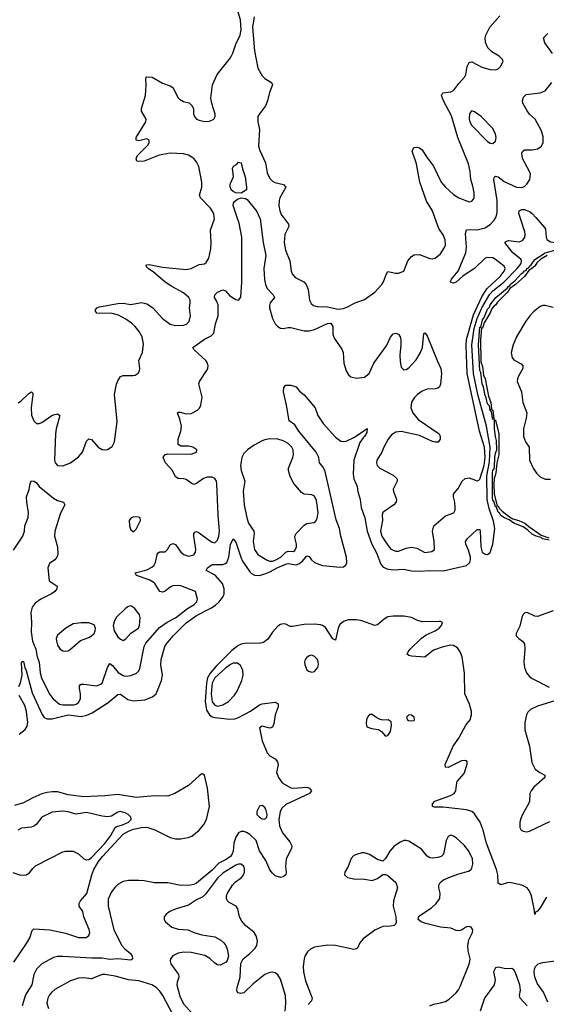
# Model space of a CAD drawing. Header units: inches. Extents: x 1449094 to 1618372, y 389908 to 534307.
# Tile 267 of 494: x 1593321 to 1597338, y 424002 to 431508. Entities that reach past the tile are written whole.
import ezdxf

# ---------------------------------------------------------------- set-up
doc = ezdxf.new("R2010")
doc.units = ezdxf.units.IN
doc.header["$MEASUREMENT"] = 0
doc.layers.add('B5492', color=7, linetype='Continuous')
doc.layers.add('B5493', color=7, linetype='Continuous')

msp = doc.modelspace()

# ---------------------------------------------------------------- linework, layer by layer
at = {"layer": 'B5492', "color": 5}
for points, elevation in [([(1593274.9, 427465.1), (1593345, 427570), (1593357.2, 427610), (1593361.5, 427650), (1593386.6, 427713.4), (1593388.1, 427750), (1593375.1, 427830), (1593373.6, 427870), (1593393.7, 427926.3), (1593401, 427970), (1593410, 427992.4), (1593433, 427990), (1593450, 427977.6), (1593469.1, 427949.1), (1593579.7, 427859.7), (1593610, 427842), (1593656, 427830), (1593664.9, 427810), (1593632.7, 427747.3), (1593588.4, 427610), (1593587.3, 427570), (1593610.4, 427490), (1593612.2, 427430), (1593604.4, 427410), (1593589.1, 427390.9), (1593550, 427361.6), (1593536.9, 427330), (1593546, 427230), (1593607.3, 427190), (1593605.5, 427170), (1593590.5, 427150), (1593563.8, 427130), (1593482.4, 427090), (1593440.7, 427059.3), (1593416.5, 427030), (1593405.2, 426990), (1593411.6, 426911.6), (1593410, 426842), (1593419.5, 426770), (1593445.5, 426710), (1593455.8, 426650), (1593470.1, 426610), (1593478.6, 426530), (1593488.3, 426490), (1593550, 426366.4), (1593576, 426330), (1593624.4, 426290), (1593650, 426284.4), (1593735, 426285), (1593752.8, 426290), (1593770, 426303.2), (1593784.6, 426330), (1593786, 426370), (1593776.8, 426410), (1593777.7, 426430), (1593782.9, 426437.1), (1593790, 426442.3), (1593810, 426442.3), (1593910, 426431), (1593938.4, 426441.6), (1593950, 426450.4), (1593990, 426568.4), (1594010, 426599.3), (1594030, 426584.9), (1594071.6, 426531.6), (1594110, 426508.1), (1594130, 426504.8), (1594170, 426509.4), (1594213.5, 426526.5), (1594230, 426544.2), (1594237.8, 426562.2), (1594271.4, 426728.6), (1594284.1, 426755.9), (1594386.4, 426873.6), (1594445.6, 426914.4), (1594510, 426947.2), (1594601.9, 427018.1), (1594651.1, 427050), (1594672.6, 427070), (1594678.7, 427090), (1594662, 427150), (1594550, 427192.1), (1594530, 427195.3), (1594490, 427190.9), (1594470, 427183.1), (1594430, 427152.4), (1594410, 427143.1), (1594390, 427148), (1594351.8, 427210), (1594340.3, 427220.3), (1594310, 427237.5), (1594212.3, 427270), (1594202.7, 427290), (1594290, 427314.1), (1594330, 427333.8), (1594347.8, 427350), (1594358.3, 427370), (1594368.9, 427431.1), (1594377.1, 427442.9), (1594390, 427450.3), (1594430, 427452.2), (1594449.8, 427470.2), (1594470, 427504.9), (1594490, 427514.4), (1594510, 427506.4), (1594550.3, 427450), (1594572.4, 427430), (1594610, 427418.9), (1594650.5, 427429.5), (1594663.1, 427450), (1594665, 427470), (1594649.8, 427570), (1594649.8, 427590.2), (1594658, 427602), (1594670, 427605.7), (1594690, 427596.9), (1594770, 427536.6), (1594790, 427525.4), (1594810, 427520.9), (1594830, 427539.5), (1594841.2, 427570), (1594845.9, 427610), (1594834, 427734), (1594825.7, 427970), (1594821.6, 427990), (1594810, 428009.7), (1594790, 428019.8), (1594750, 428020.2), (1594722, 428010), (1594670, 427972.6), (1594650, 427965.6), (1594630, 427974.3), (1594590, 428002.7), (1594570, 428008.5), (1594529, 428010), (1594510, 428022.7), (1594487.6, 428070), (1594433.6, 428130), (1594416, 428170), (1594429, 428190), (1594450, 428197.3), (1594630, 428195.5), (1594669, 428210), (1594673.2, 428230), (1594642, 428250), (1594610, 428256.2), (1594550, 428257.2), (1594529.4, 428269.4), (1594529.5, 428309.5), (1594549.8, 428370.2), (1594554.6, 428410), (1594543.5, 428463.5), (1594524.5, 428510), (1594530, 428515.5), (1594544.9, 428515.1), (1594590, 428502.8), (1594630, 428504.6), (1594678.4, 428530), (1594693.6, 428546.4), (1594704, 428570), (1594712.6, 428630), (1594687.5, 428732.5), (1594692.3, 428750), (1594746.3, 428830), (1594756.3, 428850), (1594758.9, 428870), (1594754.3, 428890), (1594742.2, 428910), (1594651.5, 428990), (1594640.7, 429010), (1594730, 429072.4), (1594782.9, 429097.1), (1594801.7, 429118.3), (1594813.5, 429190), (1594835.1, 429250), (1594834.5, 429334.5), (1594823.6, 429363.6), (1594807, 429390), (1594809.3, 429410), (1594830, 429430.4), (1594870, 429448), (1594890, 429440.5), (1594923.9, 429403.9), (1594970, 429374.9), (1594990, 429370.5), (1595006.9, 429393.1), (1595014.4, 429505.6), (1595015.1, 429850), (1594995.9, 429955.9), (1594980.7, 430000)], 460), ([(1593310, 428587.2), (1593330, 428599.5), (1593390, 428657.6), (1593412, 428670), (1593421, 428661), (1593422.4, 428650), (1593409.1, 428550), (1593411.9, 428491.9), (1593430, 428450.4), (1593450, 428430.4), (1593470, 428428.7), (1593490, 428437.4), (1593567.8, 428490), (1593590, 428498.3), (1593610, 428502.4), (1593627.7, 428490), (1593598.5, 428390), (1593593.4, 428350), (1593587.8, 428150), (1593593, 428130), (1593610, 428110.6), (1593650, 428107), (1593710, 428128.7), (1593770, 428174.4), (1593799.7, 428210), (1593830, 428294.8), (1593850, 428313.4), (1593870, 428306.4), (1593921.1, 428250), (1593950, 428230.3), (1593970, 428227.8), (1593990, 428231.7), (1594026.5, 428253.5), (1594044.4, 428290), (1594065.4, 428445.4), (1594045.2, 428650), (1594061, 428730), (1594070, 428754), (1594091.3, 428788.7), (1594110, 428795.8), (1594185.3, 428794.7), (1594201.7, 428798.3), (1594226.1, 428813.9), (1594234.7, 428830), (1594236.8, 428850), (1594229.7, 428910), (1594257.4, 428970), (1594265, 429035), (1594255.2, 429090), (1594233.4, 429130), (1594201.7, 429170), (1594174.5, 429194.5), (1594130, 429225.3), (1594074.7, 429254.7), (1594027.1, 429267.1), (1593908.7, 429270), (1593898, 429290), (1593909.7, 429310.3), (1593930, 429318.7), (1594070, 429345), (1594110, 429346.9), (1594170, 429337.3), (1594250, 429351), (1594290, 429341.3), (1594312.3, 429330), (1594337.5, 429310), (1594410, 429229.2), (1594470, 429187.1), (1594510, 429175.5), (1594570, 429178.2), (1594594, 429186), (1594613.6, 429206.4), (1594623.2, 429250), (1594615.7, 429310), (1594622.5, 429350), (1594620.8, 429370), (1594611, 429391), (1594570, 429426.4), (1594477.5, 429477.5), (1594429.5, 429509.5), (1594342.1, 429582.1), (1594301.6, 429610), (1594284.5, 429630), (1594290, 429638.8), (1594310, 429641.3), (1594410, 429621.5), (1594590, 429603.5), (1594630, 429612.1), (1594690, 429642.6), (1594730, 429646.4), (1594744.2, 429655.8), (1594763.5, 429690), (1594777.9, 429762.1), (1594780.6, 429810), (1594776.3, 429903.7), (1594806.3, 429990), (1594805.4, 430000)], 480), ([(1593314.3, 426425.7), (1593327.5, 426452.5), (1593339.2, 426510), (1593334.6, 426605.4), (1593344, 426616), (1593350, 426616), (1593359.5, 426570), (1593370, 426546), (1593417.4, 426377.4), (1593491.7, 426211.7), (1593509.2, 426189.2), (1593530, 426178.6), (1593570, 426177.3), (1593690, 426208.2), (1593790, 426197.2), (1593834.1, 426205.9), (1593875.1, 426224.9), (1593996.7, 426303.3), (1594070, 426362.6), (1594090, 426367.2), (1594146.5, 426326.5), (1594190, 426314.4), (1594276.4, 426323.6), (1594333.8, 426346.2), (1594361.2, 426370), (1594403.4, 426470), (1594410.8, 426510.8), (1594399.1, 426590), (1594401.5, 426630), (1594428.7, 426730), (1594442.2, 426750), (1594490.9, 426810), (1594590.6, 426910), (1594670, 426966.2), (1594778.5, 427021.5), (1594815.1, 427044.9), (1594843.2, 427070), (1594873.2, 427110), (1594880.2, 427130), (1594881.3, 427170), (1594867.2, 427210), (1594813, 427273), (1594744.5, 427310), (1594753, 427330), (1594790, 427355.6), (1594870, 427354.6), (1594890, 427361.4), (1594900.3, 427370), (1594916.9, 427410), (1594930, 427506.8), (1594950, 427550.8), (1594970, 427523.8), (1595006.7, 427410), (1595020.5, 427380.5), (1595077.7, 427297.7), (1595090, 427285.2), (1595113.2, 427273.2), (1595150, 427271.3), (1595190, 427282.8), (1595230, 427297.9), (1595290, 427331.2), (1595350, 427357.7), (1595370, 427361.3), (1595430, 427353.1), (1595450, 427360.1), (1595479.2, 427380.8), (1595510, 427421.8), (1595530, 427415.8), (1595546.1, 427390), (1595570, 427370), (1595630, 427347.3), (1595766.7, 427333.3), (1595790, 427338.2), (1595809.1, 427350.9), (1595816.2, 427370), (1595812.8, 427410), (1595770.4, 427570.4), (1595759.9, 427630), (1595734.5, 427694.5), (1595650, 428064.7), (1595636.2, 428096.2), (1595608.5, 428130), (1595602.9, 428170), (1595582.2, 428210), (1595449.8, 428370), (1595418.8, 428418.8), (1595377.2, 428450), (1595357.4, 428570), (1595334, 428670), (1595336.5, 428703.5), (1595350, 428721), (1595390, 428720.5), (1595431, 428710), (1595456.4, 428676.4), (1595490, 428646.8), (1595574.8, 428550), (1595595.8, 428490), (1595634.6, 428430), (1595730, 428324.6), (1595770, 428294.3), (1595790, 428291.6), (1595810, 428296), (1595874.7, 428325.3), (1595970.5, 428390.5), (1595970, 428362), (1595952.2, 428330), (1595939.9, 428320.1), (1595915.9, 428284.1), (1595869.5, 428150.5), (1595863.6, 428043.6), (1595870, 428007.7), (1595894.3, 427950), (1595899.1, 427910), (1595916.9, 427850), (1595924.5, 427790), (1595952.8, 427710), (1595970.1, 427609.9), (1596007.8, 427510), (1596043.4, 427443.4), (1596076.3, 427356.3), (1596090, 427336.3), (1596122.6, 427322.6), (1596170, 427315.1), (1596250, 427318.1), (1596310, 427307.7), (1596370, 427304.1), (1596450, 427308.6), (1596550, 427305.7), (1596730, 427347.9), (1596753.3, 427370), (1596759.4, 427390), (1596758.7, 427410), (1596743.8, 427463.8), (1596724, 427510), (1596721.3, 427530), (1596735.1, 427550), (1596810, 427621.6), (1596830, 427621), (1596832.4, 427612.4), (1596837.5, 427490), (1596849.1, 427450), (1596872.4, 427432.4), (1596890, 427431.3), (1596910, 427445.5), (1596930.9, 427510), (1596944.8, 427630), (1596935.4, 427684.6), (1596901.9, 427781.9), (1596886.1, 427850), (1596884.7, 428030), (1596903.9, 428136.1), (1596908.8, 428248.8), (1596880.7, 428410), (1596816.3, 428650), (1596783.3, 428810), (1596770.3, 429030), (1596786.6, 429153.4), (1596809.7, 429230.3), (1596845, 429310), (1596905.9, 429414.1), (1596930, 429440.3), (1597012.8, 429507.2), (1597115.9, 429610), (1597145.3, 429650), (1597149.1, 429670), (1597142.1, 429682.1), (1597081.7, 429730), (1597022.4, 429810), (1597030, 429817), (1597050, 429823.2), (1597130, 429814), (1597156, 429824), (1597173.6, 429846.4), (1597177.4, 429870), (1597174.6, 429890), (1597137.1, 430000)], 440), ([(1595151.4, 430000), (1595156.2, 429990), (1595177.4, 429810), (1595199.1, 429710), (1595182.5, 429610), (1595187.2, 429527.2), (1595195.9, 429490), (1595210, 429458), (1595254.4, 429410), (1595264.9, 429390), (1595231.5, 429348.5), (1595226.2, 429330), (1595226.8, 429310), (1595248.7, 429230), (1595270, 429190.3), (1595290, 429167.8), (1595310, 429156), (1595330, 429153.4), (1595370, 429161.1), (1595390, 429160.3), (1595490, 429136.5), (1595530, 429134.6), (1595570, 429145.7), (1595670, 429192.3), (1595694, 429194), (1595708.8, 429170), (1595710.3, 429110.3), (1595719.9, 429079.9), (1595777.1, 428997.1), (1595787.2, 428970), (1595793, 428890), (1595810, 428830.5), (1595830, 428800.4), (1595846.5, 428786.5), (1595890, 428775.3), (1595950, 428782.8), (1595985.4, 428810), (1596023.1, 428890), (1596118, 429022), (1596150, 429086.8), (1596170, 429114), (1596190, 429118), (1596210, 429110.4), (1596223.8, 429090), (1596228.5, 429068.5), (1596228.8, 429028.8), (1596220.7, 428950), (1596221.8, 428901.8), (1596230, 428858.8), (1596250, 428838.4), (1596270, 428841.1), (1596290, 428853.1), (1596345.8, 428914.2), (1596379.2, 428970), (1596392.6, 429010), (1596404.1, 429115.9), (1596410, 429121), (1596430, 429097.3), (1596504.6, 428910), (1596533.7, 428850), (1596539.5, 428810), (1596531.8, 428730), (1596523, 428710), (1596510, 428698.4), (1596490, 428693), (1596430, 428691.7), (1596390, 428675.3), (1596354.3, 428650), (1596330, 428624.4), (1596310, 428591.5), (1596305.4, 428550), (1596319.3, 428510), (1596360.8, 428460.8), (1596519.3, 428350), (1596528.4, 428330), (1596528, 428310), (1596511.6, 428288.4), (1596490, 428286.3), (1596470, 428291.2), (1596370, 428337.5), (1596230, 428367.9), (1596190, 428363.9), (1596157.2, 428342.8), (1596130.9, 428309.1), (1596099.1, 428250), (1596083.6, 428210), (1596046, 428150), (1596042.3, 428130), (1596047.2, 428110), (1596066.7, 428090), (1596170, 428036.1), (1596198, 428010), (1596199.3, 427999.3), (1596200.3, 427990), (1596170.3, 427930), (1596172.8, 427910), (1596195.3, 427850), (1596192, 427830), (1596175.8, 427810), (1596100.9, 427759.1), (1596091.7, 427750), (1596086.6, 427733.4), (1596089.3, 427690), (1596072.6, 427610), (1596084.2, 427570), (1596110, 427527.9), (1596150, 427475.3), (1596170, 427462.8), (1596190, 427457.2), (1596210, 427457.5), (1596270, 427480.2), (1596310, 427487.6), (1596350, 427478), (1596410, 427447.2), (1596465.8, 427454.2), (1596486, 427470), (1596482, 427530), (1596468.4, 427610), (1596478.8, 427650), (1596570, 427724.7), (1596631.8, 427748.2), (1596641.5, 427770), (1596643.5, 427790), (1596639.8, 427830), (1596629.8, 427870), (1596630.8, 427890), (1596638.3, 427901.7), (1596666.4, 427933.6), (1596695.6, 427990), (1596718.4, 428010), (1596750, 428014.7), (1596810, 427991.6), (1596822, 427998), (1596830, 428006), (1596862.7, 428110), (1596871, 428170), (1596867.2, 428250), (1596829, 428370), (1596734.2, 428810), (1596726.9, 429026.9), (1596729.2, 429070), (1596782, 429258), (1596846.2, 429393.8), (1596883.9, 429456.1), (1596986.8, 429550), (1597015.9, 429590), (1597023.1, 429610), (1597016.3, 429630), (1596950, 429679.7), (1596930, 429691.1), (1596890, 429695.4), (1596870, 429689.6), (1596790, 429612.1), (1596704.7, 429555.3), (1596650, 429507.4), (1596630, 429498.7), (1596610, 429505.2), (1596607.3, 429510), (1596614, 429530), (1596666.3, 429590), (1596722.6, 429730), (1596727.9, 429772.1), (1596721.6, 429878.4), (1596730, 429904.9), (1596750, 429908.3), (1596810, 429905.3), (1596870, 429920.9), (1596912.2, 429950), (1596939.6, 429980.4), (1596951.8, 430000)], 460), ([(1595333.4, 430000), (1595372.4, 429950), (1595374, 429930), (1595344.1, 429870), (1595338.2, 429810), (1595349.4, 429750), (1595381.8, 429670), (1595392.4, 429590), (1595399, 429570), (1595422.9, 429542.9), (1595489.5, 429509.5), (1595506.4, 429490), (1595520.9, 429450), (1595531.3, 429370), (1595544.8, 429344.8), (1595563.1, 429330), (1595590, 429321), (1595670, 429318.3), (1595750, 429301.7), (1595790, 429305.5), (1595822, 429318), (1595879.5, 429350), (1595950, 429375.5), (1596028.6, 429431.4), (1596083.9, 429490), (1596095.6, 429510), (1596115.1, 429564.9), (1596130, 429587.7), (1596190, 429574.6), (1596210, 429574.3), (1596249.8, 429590.2), (1596282.7, 429670), (1596310, 429703.1), (1596330, 429714), (1596370, 429718.4), (1596450, 429688), (1596470, 429685.8), (1596490, 429690.3), (1596530, 429722.3), (1596562.2, 429770), (1596568.3, 429790), (1596566.9, 429830), (1596550, 429867), (1596517, 429917), (1596487, 430000)], 480), ([(1597256.8, 430000), (1597324.1, 429924.1), (1597331.8, 429910), (1597335.6, 429850), (1597344.8, 429830), (1597370, 429815.2), (1597410, 429809.1), (1597570, 429813.7), (1597630, 429810.8), (1597690, 429818.5), (1597730, 429808), (1597750, 429812.2), (1597754.7, 429830), (1597752, 429870), (1597730, 429937), (1597695, 429995), (1597687.7, 430000)], 440), ([(1597343, 429710), (1597296.9, 429683.1), (1597265.3, 429654.7), (1597250, 429629.8), (1597228.2, 429610), (1597203.8, 429596.2), (1597170, 429549.8), (1597103.1, 429490), (1597060.5, 429459.5), (1597041.5, 429430), (1596964.7, 429355.3), (1596950, 429331.3), (1596937.3, 429322.7), (1596919.7, 429300.3), (1596910, 429273.6), (1596864.3, 429195.7), (1596850, 429155.6), (1596844.1, 429155.9), (1596835.1, 429070), (1596838.6, 428898.6), (1596850, 428864.9), (1596858.6, 428798.6), (1596870.9, 428769.1), (1596896.9, 428636.9), (1596913.8, 428590), (1596919, 428541), (1596912.7, 428532.7), (1596923.1, 428536.9), (1596930.7, 428530), (1596937.1, 428462.9), (1596930, 428459.3), (1596918.9, 428518.9), (1596910, 428529.3), (1596903.2, 428563.2), (1596890, 428579.7), (1596875.4, 428635.4), (1596870, 428639.7), (1596858.2, 428710), (1596849, 428731), (1596837.4, 428817.4), (1596830, 428832.7), (1596821.4, 429030), (1596830, 429162.6), (1596837.1, 429162.9), (1596850, 429220.9), (1596863.3, 429236.7), (1596890, 429302), (1596904.3, 429315.7), (1596910, 429333), (1596953.7, 429390), (1597039.6, 429460.4), (1597050, 429475), (1597059.7, 429480.3), (1597062.6, 429490), (1597099.3, 429520.7), (1597145, 429570), (1597160.6, 429579.4), (1597170, 429592.1), (1597183.3, 429596.7), (1597189.9, 429610), (1597203.3, 429616.7), (1597208.5, 429630), (1597221.3, 429638.7), (1597250, 429679), (1597327.6, 429730), (1597402, 429750)], 420), ([(1597390, 429313), (1597330, 429328.2), (1597310, 429328.2), (1597290, 429321.3), (1597239.5, 429280.5), (1597211, 429249), (1597182.3, 429210), (1597110, 429089.3), (1597084.6, 429030), (1597070.3, 428970), (1597076.4, 428930), (1597091.7, 428911.7), (1597144.6, 428884.6), (1597158, 428870), (1597158.7, 428850), (1597124.4, 428790), (1597117, 428770), (1597116, 428750), (1597148.2, 428670), (1597159.2, 428590), (1597187.9, 428510), (1597184.7, 428470), (1597164.3, 428390), (1597163.8, 428330), (1597178.5, 428290), (1597206.9, 428250), (1597209.4, 428150), (1597236.5, 428090), (1597262, 428050), (1597290, 428023.2), (1597330, 428006.4), (1597370, 428004.2)], 440), ([(1597359.8, 427539.8), (1597308, 427550), (1597299.4, 427559.4), (1597260.5, 427570), (1597230, 427586.3), (1597196.9, 427616.9), (1597161, 427641), (1597090, 427669.1), (1597055.4, 427695.4), (1597017.6, 427710), (1596990, 427729.2), (1596983.1, 427743.1), (1596970, 427754), (1596956.2, 427796.2), (1596950, 427794.7), (1596938, 427838), (1596930, 427839.8), (1596926.5, 427870), (1596926.6, 428050), (1596930, 428075.6), (1596938.2, 428081.8), (1596943.7, 428096.3), (1596945.6, 428170), (1596950, 428203.8), (1596959.2, 428230), (1596958.9, 428298.9), (1596950, 428329.2), (1596941.6, 428390), (1596943.7, 428456.3), (1596950, 428454.4), (1596974.8, 428350), (1596974.4, 428190), (1596960.2, 428130), (1596952.4, 428050), (1596939.7, 428010), (1596936.1, 427970), (1596939, 427890), (1596962.3, 427802.3), (1596970, 427800.3), (1596981, 427781), (1597001.2, 427761.2), (1597057.8, 427717.8), (1597083, 427703), (1597128.2, 427690), (1597174.9, 427670), (1597203.8, 427643.8), (1597298, 427578), (1597358, 427558)], 420), ([(1597390, 427001), (1597270, 426957.6), (1597250, 426961), (1597190.4, 426989.6), (1597172.8, 426987.2), (1597158.5, 426970), (1597150.2, 426950), (1597135.4, 426884.6), (1597108.7, 426830), (1597108.4, 426810), (1597127.3, 426790), (1597156.3, 426770), (1597170.4, 426750), (1597174, 426710), (1597164.9, 426610), (1597171.8, 426570), (1597187.4, 426530), (1597210, 426501.3), (1597230, 426485.7), (1597359.6, 426419.6)], 440), ([(1597340.1, 424819.9), (1597290, 424737), (1597270, 424712.7), (1597255.3, 424704.7), (1597250, 424686), (1597245.1, 424730), (1597223.5, 424830), (1597207.4, 424870), (1597190.5, 424890.5), (1597150, 424911.6), (1597070, 424928.5), (1597050, 424929.7), (1596990, 424913.6), (1596970, 424925.2), (1596967, 424990), (1596958.2, 425030), (1596881.4, 425230), (1596855, 425330), (1596833.5, 425390), (1596790, 425453), (1596770, 425471.4), (1596730, 425484.6), (1596550, 425504.5), (1596485.4, 425505.4), (1596469, 425510), (1596469.4, 425530), (1596488.5, 425551.5), (1596607.2, 425592.8), (1596634.7, 425610), (1596648.2, 425630), (1596654, 425690), (1596658.9, 425701.1), (1596710, 425762), (1596733.7, 425833.7), (1596734.5, 425850), (1596730, 425859), (1596710, 425862), (1596690, 425857.6), (1596590, 425806.6), (1596569.3, 425809.3), (1596566, 425830), (1596627.3, 425970), (1596670, 426030.6), (1596723.5, 426130), (1596756.9, 426170), (1596767.7, 426210), (1596766.3, 426233.7), (1596752.8, 426290), (1596715.6, 426370), (1596713, 426527), (1596695, 426650), (1596680.7, 426690), (1596659.2, 426719.2), (1596630, 426737.3), (1596610, 426739.9), (1596550, 426727.2), (1596478.1, 426701.9), (1596410, 426647.3), (1596310, 426655.8), (1596290, 426660.7), (1596276, 426670), (1596284.5, 426690), (1596300.5, 426710), (1596385.6, 426794.4), (1596421.4, 426818.6), (1596489.2, 426850), (1596520.9, 426870), (1596539.5, 426890), (1596545.2, 426910), (1596530, 426919.5), (1596520.1, 426920.1), (1596390, 426918.5), (1596350, 426929.7), (1596310, 426950.6), (1596250, 426961.3), (1596170, 426961.1), (1596130, 426954.6), (1596101.2, 426938.8), (1596050, 426894.7), (1596030, 426889.7), (1595930, 426925.8), (1595890, 426932.9), (1595830, 426932.1), (1595790, 426919.7), (1595763, 426897), (1595751, 426869), (1595730, 426779), (1595710, 426787.3), (1595653.5, 426873.5), (1595630, 426889.8), (1595614.6, 426894.6), (1595570, 426899.4), (1595490, 426898.4), (1595400.9, 426880.9), (1595383.2, 426883.2), (1595350, 426899.3), (1595330, 426902), (1595310, 426898.4), (1595290, 426884.5), (1595250, 426838.4), (1595214.5, 426785.5), (1595180, 426760), (1595148.3, 426751.7), (1595050, 426754.7), (1595010, 426747), (1594984.2, 426735.8), (1594940, 426700), (1594819.1, 426580.9), (1594772.8, 426527.2), (1594753.2, 426490), (1594745.6, 426450), (1594736.8, 426310), (1594745.1, 426245.1), (1594770, 426207.8), (1594790, 426194.6), (1594810, 426188.6), (1594924.6, 426175.4), (1594961.5, 426178.5), (1594991, 426189), (1595082.6, 426237.4), (1595150, 426284.9), (1595170, 426292.9), (1595270, 426304.9), (1595292.8, 426292.8), (1595292.4, 426270), (1595270.3, 426210), (1595260.4, 426139.6), (1595250, 426114), (1595230, 426106), (1595170, 426122.7), (1595151, 426110), (1595170, 426010.8), (1595210, 425918.8), (1595230, 425897.3), (1595270, 425873.4), (1595288, 425850), (1595292.5, 425827.5), (1595280.5, 425770), (1595294.4, 425730), (1595324.4, 425690), (1595390, 425651.8), (1595411.2, 425648.8), (1595510, 425658), (1595531.3, 425650), (1595546.8, 425630), (1595531, 425610), (1595350, 425525.4), (1595321.4, 425498.6), (1595308.4, 425470), (1595298, 425410), (1595302.5, 425362.5), (1595326.8, 425310), (1595381.1, 425241.1), (1595396.3, 425210), (1595395.5, 425190), (1595352.4, 425110), (1595348, 425050), (1595353, 425010), (1595350, 424988.7), (1595330, 424973.2), (1595310, 424969.2), (1595270, 424982.7), (1595250, 425002.7), (1595230, 425026.6), (1595199.1, 425099.1), (1595150, 425171.6), (1595125.4, 425250), (1595076.5, 425296.5), (1595050, 425313.1), (1595030, 425319.6), (1595010, 425318.6), (1594990, 425309.8), (1594970, 425276.8), (1594954.2, 425230), (1594949.7, 425170), (1594942.6, 425150), (1594928.3, 425130), (1594894.9, 425105.1), (1594841.4, 425078.6), (1594790, 425024.9), (1594670, 424926.2), (1594650, 424915), (1594622, 424910), (1594550, 424907.8), (1594450, 424928.2), (1594350, 424929.2), (1594270, 424944.1), (1594230, 424946.8), (1594150, 424946), (1594110, 424938.3), (1594070, 424915.1), (1594046.7, 424893.3), (1594020.9, 424859.1), (1593996.3, 424803.7), (1593995, 424750), (1594040.1, 424570), (1594099.5, 424450), (1594124, 424424), (1594167.4, 424390), (1594179.5, 424370), (1594182, 424350), (1594177.3, 424342.7), (1594170, 424339.5), (1594070, 424348.5), (1594010, 424344.1), (1593950, 424354.7), (1593870, 424354.8), (1593650, 424367.7), (1593610, 424366.4), (1593580.4, 424359.6), (1593490, 424309.7), (1593449.4, 424270.6), (1593430.2, 424230), (1593413.8, 424150), (1593366.3, 424073.7), (1593340.8, 423990)], 440), ([(1593317.7, 426062.3), (1593363.5, 426096.5), (1593378.1, 426121.9), (1593382.4, 426150), (1593374.6, 426234.6), (1593359.9, 426279.9), (1593316.4, 426356.4)], 440), ([(1597410, 426317.6), (1597270, 426275), (1597215.8, 426250), (1597197.4, 426230), (1597186.6, 426210), (1597172.8, 426150), (1597175, 426095), (1597209.3, 425970), (1597226.3, 425846.3), (1597253.4, 425793.4), (1597288.7, 425768.7), (1597326, 425750), (1597326.8, 425730), (1597242.5, 425657.5), (1597221.6, 425630), (1597212.7, 425610), (1597208.6, 425551.4), (1597202.4, 425530), (1597156, 425450), (1597142.4, 425417.6), (1597135.6, 425390), (1597136.5, 425350), (1597147, 425330), (1597161.4, 425321.4), (1597190, 425317.8), (1597210, 425321.3), (1597365.2, 425394.8)], 440), ([(1593277.4, 424322.6), (1593373.7, 424466.3), (1593397.9, 424510), (1593415.7, 424564.3), (1593430, 424577.2), (1593550.4, 424570.4), (1593670, 424544.2), (1593770, 424511.4), (1593828.9, 424511.1), (1593850, 424526.7), (1593855.3, 424550), (1593852.3, 424572.3), (1593811.5, 424670), (1593802.7, 424710), (1593774, 424750), (1593774, 424770), (1593784, 424790), (1593833.4, 424846.6), (1593871.3, 424990), (1593888, 425030), (1593921.7, 425090), (1593952.8, 425130), (1594110, 425299.7), (1594150, 425321.6), (1594190, 425336.6), (1594250, 425350.4), (1594290, 425351.5), (1594352.6, 425332.6), (1594470, 425274.7), (1594510, 425264.2), (1594550, 425263.1), (1594606.1, 425273.9), (1594635.4, 425284.6), (1594691, 425329), (1594726.4, 425373.6), (1594745.8, 425410), (1594769.8, 425510), (1594753.6, 425650), (1594730, 425749), (1594717.2, 425757.2), (1594710, 425759.5), (1594690, 425743.6), (1594610, 425669.8), (1594505.7, 425610), (1594450, 425589.9), (1594350, 425591.3), (1594210, 425579.8), (1594070, 425602), (1593971.5, 425591.5), (1593810, 425584.7), (1593690, 425598.3), (1593610, 425622.4), (1593570, 425623), (1593530, 425616.7), (1593490, 425605.6), (1593422.8, 425577.2), (1593350, 425537.4), (1593281.6, 425518.4)], 440), ([(1593270, 425008.2), (1593330, 424987.2), (1593371.3, 424988.7), (1593395.6, 425004.4), (1593421.3, 425038.7), (1593442.4, 425057.6), (1593650, 425165.5), (1593670, 425170.2), (1593730, 425170.3), (1593770, 425150.3), (1593811.7, 425111.7), (1593830, 425104.2), (1593850, 425107.2), (1593870, 425120.8), (1593970, 425226.8), (1594017.1, 425290), (1594049.9, 425350.1), (1594061.6, 425358.4), (1594105.6, 425370), (1594151.1, 425390), (1594171.1, 425410), (1594168.2, 425430), (1594147.8, 425450), (1594130, 425460.3), (1594090, 425471.6), (1594070, 425465.7), (1594022.6, 425437.4), (1593990, 425431.9), (1593950, 425436.8), (1593830, 425463.9), (1593750, 425452.2), (1593690, 425469), (1593650, 425474.8), (1593570, 425466.6), (1593491, 425429), (1593446.9, 425373.1), (1593430, 425360.7), (1593410, 425353), (1593335.5, 425344.5), (1593307.9, 425330)], 460), ([(1596448.7, 423990), (1596477, 424003), (1596530, 424012.4), (1596570, 424024.9), (1596597.8, 424042.2), (1596650, 424090.4), (1596667.9, 424112.1), (1596681.3, 424138.7), (1596750, 424307.7), (1596755, 424330), (1596756.1, 424350), (1596742, 424410), (1596738, 424450), (1596746.8, 424493.2), (1596774.3, 424550), (1596776.3, 424570), (1596765.2, 424590), (1596750, 424596.3), (1596730, 424592.8), (1596690, 424567.6), (1596670, 424561.3), (1596650, 424564.7), (1596610, 424582.6), (1596530, 424589.8), (1596417.7, 424617.7), (1596382, 424630), (1596361.2, 424650), (1596366, 424674), (1596462.9, 424737.1), (1596497, 424770), (1596526.6, 424810), (1596527.3, 424850), (1596516.9, 424890), (1596517.6, 424910), (1596528.8, 424931.2), (1596552.3, 424950), (1596606.8, 424973.2), (1596670, 424996.1), (1596744, 425016), (1596763.7, 425030), (1596770, 425041), (1596776.9, 425070), (1596775.8, 425110), (1596747.8, 425170), (1596710, 425216.2), (1596650, 425271.6), (1596630, 425285.1), (1596610, 425291.5), (1596590, 425282), (1596573.7, 425250), (1596552.6, 425147.4), (1596536.3, 425130), (1596510, 425120.4), (1596470, 425115.4), (1596450, 425118.7), (1596430, 425132), (1596385.7, 425185.7), (1596290, 425244.7), (1596269, 425251), (1596250, 425249.7), (1596221.8, 425238.2), (1596174.5, 425205.5), (1596143.8, 425170), (1596110, 425114), (1596090, 425094), (1596050, 425106), (1595990, 425145.1), (1595950, 425157.4), (1595930, 425156.9), (1595890, 425145.4), (1595870, 425135.8), (1595850, 425114), (1595826.1, 425053.9), (1595802, 425010), (1595798.8, 424990), (1595821, 424970), (1595870, 424957.6), (1595950, 424955.5), (1596010, 424946), (1596050, 424961), (1596090, 424992), (1596110, 424992), (1596130, 424984.7), (1596190.8, 424930), (1596202.8, 424890), (1596172.7, 424790), (1596170.4, 424750), (1596190.6, 424669.4), (1596193.2, 424626.8), (1596187.7, 424612.3), (1596176.7, 424603.3), (1596150, 424597), (1596090, 424594.5), (1596030, 424567.3), (1595939.8, 424500.2), (1595916, 424470), (1595898, 424430), (1595890, 424424), (1595870, 424419.3), (1595729.8, 424449.8), (1595670, 424453.3), (1595570, 424436.8), (1595538.3, 424421.7), (1595516.6, 424403.4), (1595495.2, 424370), (1595490.2, 424350), (1595483, 424290), (1595484.6, 424250), (1595501.2, 424181.2), (1595552.7, 424050), (1595546.4, 424030), (1595520.3, 423999.7)], 460), ([(1595345.5, 423950), (1595352.3, 424010), (1595347.3, 424070), (1595310, 424195.1), (1595290, 424226.9), (1595270, 424242.4), (1595250, 424246.8), (1595230, 424244.4), (1595190, 424228.9), (1595101, 424159), (1595030, 424089.5), (1595005.6, 424085.6), (1594988, 424090), (1594980.2, 424100.2), (1594977.2, 424110), (1594980.9, 424130), (1595001.6, 424210), (1595007.3, 424312.7), (1595026, 424350), (1595077, 424390), (1595118.4, 424430), (1595129.6, 424450), (1595134.3, 424485.7), (1595124.6, 424524.6), (1595109.6, 424550), (1595043.5, 424603.5), (1595015.8, 424635.8), (1594997.6, 424670), (1594984.7, 424730), (1594973.3, 424750), (1594919.4, 424779.4), (1594907.3, 424790), (1594898.7, 424810), (1594898, 424830), (1594906.3, 424850), (1594943.5, 424910), (1594965.7, 424934.3), (1595012.3, 424967.7), (1595028.4, 424990), (1595035.6, 425010), (1595036.1, 425036.1), (1595030, 425053.6), (1595009.8, 425069.8), (1594990, 425070.7), (1594970, 425063.7), (1594870, 425001.1), (1594830, 424963.1), (1594738.8, 424841.2), (1594717.9, 424822.1), (1594670, 424798.8), (1594610, 424758.2), (1594516, 424730), (1594466, 424710), (1594438.8, 424690), (1594424, 424670), (1594422, 424650), (1594433.4, 424630), (1594480.7, 424590), (1594530, 424575.6), (1594606, 424570), (1594650.2, 424550.2), (1594710, 424531.8), (1594810, 424516.4), (1594854.8, 424490), (1594877.3, 424470), (1594893, 424450), (1594902.8, 424422.8), (1594913.4, 424370), (1594904.9, 424335.1), (1594895.5, 424324.5), (1594850, 424300.9), (1594830, 424303.7), (1594810, 424316.2), (1594772, 424352), (1594734.1, 424374.1), (1594630, 424398.3), (1594570, 424400.7), (1594530, 424391.5), (1594488.9, 424371.1), (1594470.3, 424350), (1594468.4, 424330), (1594474.4, 424310), (1594532.8, 424230), (1594534.9, 424210), (1594521.4, 424170), (1594520.8, 424150), (1594543.8, 424063.8), (1594570, 424006), (1594638.4, 423930)], 460), ([(1597190.5, 423990.5), (1597138.9, 424050), (1597133.7, 424070), (1597139.8, 424110), (1597136.8, 424150), (1597103.3, 424243.3), (1597090, 424265.2), (1597074, 424274), (1597030, 424271.8), (1596970, 424284.5), (1596950, 424279.3), (1596934.9, 424250), (1596948.5, 424190), (1596940.3, 424150), (1596867, 424050), (1596833, 423950)], 460), ([(1597350, 424019.3), (1597314.9, 424094.9), (1597270, 424158), (1597250.7, 424210), (1597244.7, 424250), (1597246.4, 424270), (1597254.5, 424290), (1597274.5, 424310), (1597310, 424320.4), (1597459.4, 424340.6)], 440), ([(1594542, 423822), (1594413.1, 424070), (1594390, 424102.9), (1594361, 424130), (1594329.8, 424150), (1594230, 424181.9), (1594150, 424189.1), (1594050, 424217.7), (1593970, 424229.9), (1593950, 424228.3), (1593870, 424197.7), (1593810, 424203.2), (1593770, 424200.6), (1593710, 424180.7), (1593590, 424114), (1593565.4, 424094.6), (1593550, 424075.1), (1593536.1, 424050), (1593529.1, 424010), (1593542.3, 423970)], 460)]:
    msp.add_lwpolyline(points, dxfattribs=dict(at, elevation=elevation))
for points, elevation in [([(1595230, 428313.7), (1595190, 428306), (1595170, 428296.8), (1595110, 428265.2), (1595058, 428230), (1595030, 428199.7), (1595014.3, 428170), (1595006.3, 428110), (1595011.6, 428070), (1595038.8, 427990), (1595026.5, 427913.5), (1595034.4, 427810), (1595053.8, 427710), (1595066.3, 427670), (1595107.3, 427610), (1595109.4, 427590), (1595101.1, 427530), (1595110.9, 427470), (1595136.9, 427430), (1595208.3, 427388.3), (1595230, 427380.9), (1595250, 427380.7), (1595270, 427387), (1595313.6, 427410), (1595350, 427449.4), (1595370, 427457.4), (1595410, 427452.9), (1595419, 427461), (1595432.9, 427490), (1595433.5, 427510), (1595421.4, 427550), (1595421, 427570), (1595429.9, 427590), (1595490, 427653.4), (1595510, 427667.1), (1595563.9, 427676.1), (1595576.9, 427683.1), (1595590, 427706), (1595596.8, 427750), (1595583.8, 427843.8), (1595570, 427875.6), (1595550, 427886.3), (1595490, 427891.1), (1595470, 427904), (1595412.6, 427972.6), (1595385.4, 428025.4), (1595371.4, 428070), (1595372.2, 428090), (1595405, 428170), (1595408.9, 428190), (1595406.6, 428230), (1595397.2, 428250), (1595370, 428277.2), (1595330, 428298.6), (1595290, 428310.6)], 460), ([(1594190, 427719.3), (1594170, 427709), (1594157.3, 427690), (1594159.3, 427650), (1594170, 427618), (1594190, 427604), (1594210, 427624), (1594242.7, 427690), (1594239, 427710), (1594230, 427716)], 480), ([(1594170, 427039.6), (1594150, 427035.1), (1594130, 427021.3), (1594058.4, 426950), (1594041.8, 426918.2), (1594034.6, 426890), (1594041.2, 426850), (1594070, 426804.2), (1594090, 426785.5), (1594110, 426775.5), (1594130, 426787.7), (1594169.1, 426830.9), (1594228.2, 426870), (1594234.2, 426890), (1594240.3, 426950), (1594236.1, 426970), (1594199.6, 427019.6)], 480), ([(1593850, 426909.7), (1593790, 426909.7), (1593730, 426902.4), (1593674, 426870), (1593610, 426816), (1593600.4, 426790), (1593602, 426770), (1593610, 426738.8), (1593630, 426710.5), (1593650, 426697.1), (1593670, 426694.4), (1593690, 426697.6), (1593710, 426708.5), (1593784.5, 426775.5), (1593850, 426798.9), (1593870, 426810.3), (1593888.2, 426830), (1593897.2, 426850), (1593899.7, 426870), (1593890, 426894)], 480), ([(1594950, 426602.8), (1594930, 426593.5), (1594890, 426564.2), (1594810, 426490.4), (1594790, 426450.8), (1594781.1, 426370), (1594790, 426308.2), (1594810, 426283), (1594830, 426276.1), (1594870, 426284.1), (1594912.8, 426310), (1594960.3, 426359.7), (1594981, 426390), (1595016.8, 426470), (1595026.6, 426510), (1595022.7, 426550), (1595005.4, 426585.4), (1594981.9, 426601.9)], 460), ([(1595550, 426662.4), (1595530, 426659.6), (1595510, 426645.1), (1595499.5, 426630), (1595494.3, 426610), (1595495.3, 426590), (1595510, 426553), (1595522.7, 426542.7), (1595550, 426533.7), (1595570, 426539.5), (1595594.3, 426570), (1595600.5, 426590), (1595596.6, 426616.6), (1595590, 426632.3), (1595570, 426653.6)], 460), ([(1596010, 426211.8), (1595990, 426211.6), (1595973.4, 426190), (1595965.3, 426170), (1595962.8, 426142.8), (1595970, 426118), (1596004.1, 426104.1), (1596057.5, 426097.5), (1596081.4, 426081.4), (1596110, 426047.3), (1596130, 426051.3), (1596150, 426082), (1596158, 426130), (1596154.5, 426154.5), (1596131.3, 426171.3), (1596090, 426169.4), (1596070, 426174), (1596045.1, 426185.1)], 460), ([(1596290, 426209), (1596271, 426190), (1596278, 426170), (1596286.6, 426166.6), (1596310, 426162), (1596330, 426166.8), (1596333.2, 426170), (1596329, 426190), (1596310, 426205.2)], 460), ([(1595170, 425518.4), (1595150, 425513.6), (1595130, 425473.2), (1595130.4, 425450), (1595150, 425428.7), (1595170, 425417.1), (1595190, 425414.8), (1595205.2, 425430), (1595209.4, 425450), (1595199.6, 425490), (1595190, 425503.7)], 440)]:
    msp.add_lwpolyline(points, close=True, dxfattribs=dict(at, elevation=elevation))
at = {"layer": 'B5493', "color": 5}
for points, elevation in [([(1594805.4, 430000), (1594802.6, 430030), (1594777.7, 430070), (1594700.4, 430150), (1594692, 430170), (1594709.9, 430230), (1594710.4, 430270), (1594687.4, 430387.4), (1594670, 430424.7), (1594650, 430448.9), (1594610, 430474.2), (1594570, 430486), (1594470, 430491.4), (1594385.7, 430474.3), (1594270, 430429), (1594225.6, 430425.6), (1594215.3, 430430), (1594210, 430446), (1594217.2, 430470), (1594298, 430550), (1594309, 430570), (1594308.7, 430588.7), (1594290, 430599), (1594230, 430584), (1594209, 430590), (1594209, 430610), (1594283.7, 430730), (1594286, 430750), (1594249.5, 430809.5), (1594249.4, 430829.4), (1594280.9, 430930), (1594285.6, 431010), (1594282.5, 431057.5), (1594285.2, 431070), (1594290, 431073), (1594330.7, 431070), (1594410, 431023.7), (1594470, 431003.8), (1594490, 430990.7), (1594530, 430910.7), (1594540.5, 430900.5), (1594570, 430883.7), (1594613, 430873), (1594634.7, 430854.7), (1594646.4, 430830), (1594647.4, 430790), (1594653.4, 430770), (1594670.4, 430750), (1594690, 430740.7), (1594730, 430731.4), (1594770, 430734.6), (1594800.9, 430750), (1594812.3, 430770), (1594811.9, 430788.1), (1594787.5, 430867.5), (1594780.4, 430910), (1594791.1, 431010), (1594828.2, 431090), (1594930, 431216.3), (1594947.7, 431252.3), (1594970, 431320.7), (1595002.6, 431390), (1595009.7, 431430.3), (1595005.9, 431505.9), (1594956.9, 431670)], 480), ([(1595108.5, 431530), (1595097.1, 431450), (1595113, 431270), (1595138.3, 431138.3), (1595170, 431079.5), (1595190, 431060.3), (1595242.8, 431030), (1595250.4, 431010.4), (1595227.4, 430952.6), (1595211.7, 430888.3), (1595197.1, 430850), (1595149.3, 430790.7), (1595138.5, 430770), (1595137.1, 430730), (1595149.6, 430669.6), (1595143.3, 430543.3), (1595151.6, 430510), (1595197.3, 430417.3), (1595210, 430339.1), (1595230, 430296), (1595250, 430275.9), (1595266.9, 430266.9), (1595332.5, 430252.5), (1595350.2, 430230), (1595305.1, 430150), (1595299.4, 430130), (1595297.1, 430090), (1595305, 430050), (1595318.7, 430018.7), (1595333.4, 430000)], 480), ([(1596487, 430000), (1596468.9, 430050), (1596424.2, 430124.2), (1596372, 430270), (1596347.7, 430407.7), (1596314, 430506), (1596327.4, 430532.6), (1596350, 430535.8), (1596370, 430532), (1596390, 430515.3), (1596422.9, 430462.9), (1596478, 430390), (1596536.1, 430270), (1596570, 430230.3), (1596630, 430174.3), (1596670, 430149.1), (1596750, 430118.4), (1596770, 430123), (1596781.7, 430138.3), (1596787.8, 430152.2), (1596788, 430190), (1596775.6, 430250), (1596762, 430290), (1596757.7, 430350), (1596745, 430410), (1596663.4, 430610), (1596613.8, 430773.8), (1596554, 430890), (1596539.3, 430930), (1596549.6, 430950.4), (1596610, 430957.6), (1596630, 430968), (1596640.7, 430979.3), (1596670, 431020.5), (1596714.5, 431070), (1596722.9, 431090), (1596734, 431150), (1596750, 431181), (1596756, 431184), (1596770, 431187.3), (1596844.7, 431144.7), (1596910, 431126.7), (1596953.6, 431126.4), (1596970, 431133), (1596989.4, 431150), (1597008.7, 431188.7), (1597004.7, 431204.7), (1596979, 431230), (1596923.1, 431263.1), (1596892.2, 431292.2), (1596873.9, 431333.9), (1596871.1, 431370), (1596875.1, 431390), (1596907.2, 431450), (1596984.1, 431535.9)], 480), ([(1597383.8, 431250), (1597325.4, 431330), (1597315.1, 431370), (1597350, 431401.6)], 460), ([(1596951.8, 430000), (1596954.9, 430005.1), (1596962.6, 430037.4), (1596962.8, 430130), (1596937.7, 430290), (1596942.9, 430310), (1596950, 430315.3), (1596970, 430310.2), (1597015.3, 430275.3), (1597110, 430231.6), (1597150, 430228.4), (1597170, 430236.9), (1597190, 430254.6), (1597212.7, 430290), (1597216.5, 430330), (1597210.5, 430350.5), (1597156.5, 430450), (1597151, 430489), (1597156.4, 430503.6), (1597170, 430514.9), (1597230, 430515.9), (1597270, 430523.2), (1597298.3, 430541.7), (1597314.8, 430570), (1597314.7, 430614.7), (1597301.6, 430661.6), (1597253.6, 430750), (1597210, 430787.6), (1597191.9, 430811.9), (1597159.6, 430870), (1597155.6, 430890), (1597162.6, 430917.4), (1597183.9, 430936.1), (1597290, 430950.2), (1597330, 430966.5), (1597380.9, 431030)], 460), ([(1594980.7, 430000), (1594949.8, 430090.2), (1594951.3, 430110), (1594959.2, 430120.8), (1594981.5, 430138.5), (1595010, 430148.8), (1595044, 430144), (1595056.4, 430136.4), (1595130, 430044.4), (1595151.4, 430000)], 460), ([(1597137.1, 430000), (1597126.9, 430030), (1597130, 430050.4), (1597150, 430060.4), (1597170, 430059.5), (1597210, 430045.3), (1597230, 430030.3), (1597256.8, 430000)], 440)]:
    msp.add_lwpolyline(points, dxfattribs=dict(at, elevation=elevation))
for points, elevation in [([(1596767.7, 430812.3), (1596750.6, 430789.4), (1596748.5, 430751.5), (1596753.7, 430730), (1596770, 430701.6), (1596890, 430579.5), (1596910, 430566.4), (1596930, 430563), (1596950, 430581), (1596955.6, 430610), (1596950, 430634), (1596930, 430677.2), (1596842, 430770), (1596790, 430806)], 480), ([(1595010, 430184.5), (1594970, 430187), (1594950, 430197), (1594935.1, 430210), (1594926.8, 430233.2), (1594926.6, 430253.4), (1594951.2, 430308.8), (1594943.6, 430376.4), (1594953.2, 430390), (1594975.3, 430404.7), (1594990, 430421), (1595010, 430416), (1595020.3, 430370), (1595041.8, 430310), (1595050.3, 430230), (1595050, 430209.4)], 460)]:
    msp.add_lwpolyline(points, close=True, dxfattribs=dict(at, elevation=elevation))

doc.saveas('drawing.dxf')
